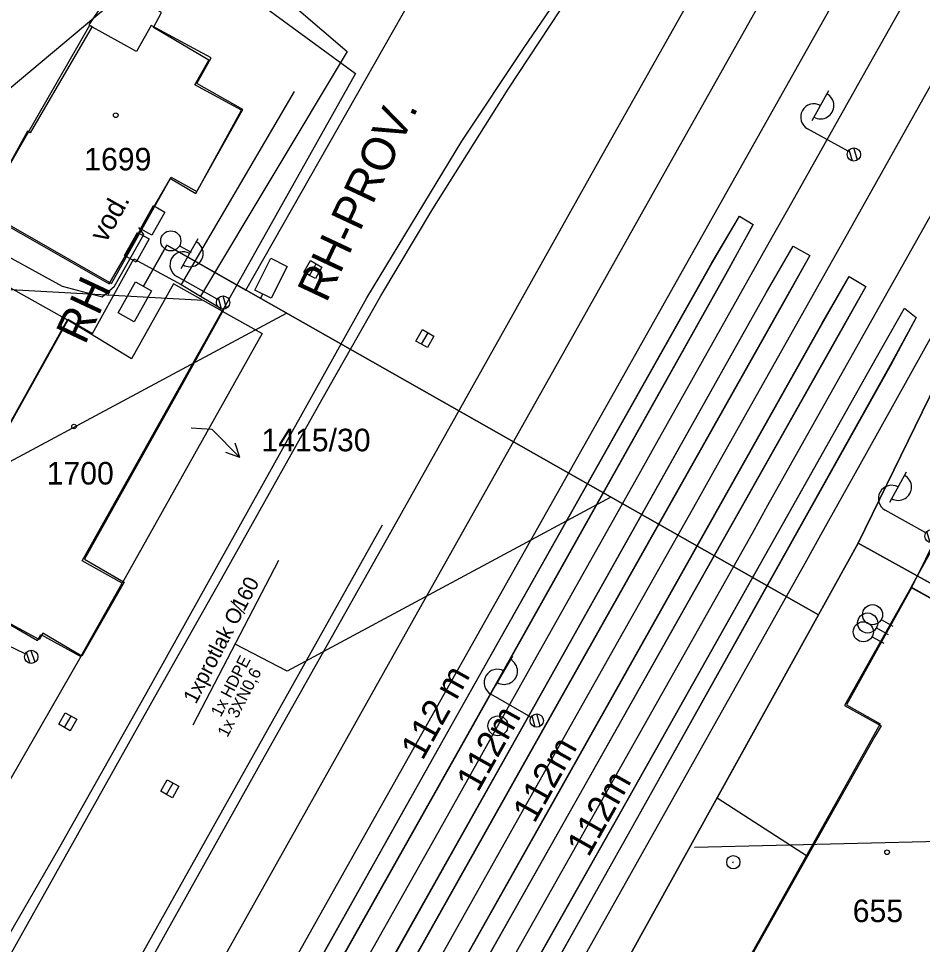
# Model space of a CAD drawing. Extents: x -781083 to -763634, y -1029516 to -1022695.
# Drawn here: x -765121 to -765053, y -1024068.9 to -1023999.1 of the extents above; entities that cross this region are included whole.
import ezdxf

# ---------------------------------------------------------------- set-up
doc = ezdxf.new("R2010")
doc.units = 0
for name, color, linetype in [('Hranice parcel', 7, 'Continuous'), ('Parcelní čísla', 7, 'Continuous'), ('Pop  PČ popisy', 7, 'Continuous'), ('PS120111-MOK', 7, 'Continuous'), ('PS_12-01-10_Kabelizace_nove_kabelizace', 7, 'Continuous'), ('SO128401_EOV_trasa', 7, 'Continuous'), ('SO128602_NN_popisky', 7, 'Continuous'), ('SO128602_NN_prvky', 7, 'Continuous'), ('SO128602_NN_trasa', 7, 'Continuous'), ('Vrstva 1', 7, 'Continuous'), ('Vrstva 14_nástupiště', 7, 'Continuous'), ('Vrstva 16', 7, 'Continuous'), ('Vrstva 17', 7, 'Continuous'), ('Vrstva 23', 7, 'Continuous'), ('Vrstva 25', 7, 'Continuous'), ('Vrstva 33', 7, 'Continuous'), ('Vrstva 36', 7, 'Continuous'), ('Vrstva 4', 7, 'Continuous'), ('Vrstva 43', 7, 'Continuous'), ('Vrstva 7', 7, 'Continuous'), ('Značky budov', 7, 'Continuous'), ('ČEZd_NN_podzemní', 7, 'Continuous')]:
    doc.layers.add(name, color=color, linetype=linetype)

# ---------------------------------------------------------------- blocks, each defined once
blk = doc.blocks.new('4.02')
at = {"layer": 'Značky budov'}
blk.add_circle((-0.07, 0.01), 1.75, dxfattribs=at)
blk = doc.blocks.new('C669')
at = {"layer": 'Vrstva 25'}
for p, q in [((0, 5), (0, 40)), ((7, 40), (33, 40)), ((-4.78, -1.46), (1.44, 4.76)), ((-2.39, -4.37), (4.38, 2.4))]:
    blk.add_line(p, q, dxfattribs=at)
blk.add_circle((0, 0), 5, dxfattribs=at)
for centre, start, end in [((10, 40), 0, 180), ((20, 39.88), 179.29743, 0.70257)]:
    blk.add_arc(centre, 10, start, end, dxfattribs=at)
blk = doc.blocks.new('C669_3')
at = {"layer": 'Vrstva 25'}
for p, q in [((0, 5), (0.01, 40)), ((7, 40), (33, 40)), ((-4.78, -1.46), (1.44, 4.77)), ((-2.39, -4.37), (4.38, 2.4))]:
    blk.add_line(p, q, dxfattribs=at)
blk.add_circle((0, 0), 5, dxfattribs=at)
blk.add_circle((0, 0), 5, dxfattribs=at)
for centre, start, end in [((10, 40), 359.99986, 179.99986), ((20, 39.88), 179.29728, 0.70243)]:
    blk.add_arc(centre, 10, start, end, dxfattribs=at)
blk = doc.blocks.new('C669_13')
at = {"layer": 'Vrstva 25'}
for p, q in [((0, 5), (0, 40.01)), ((7, 40), (33.01, 40)), ((-4.78, -1.46), (1.44, 4.76)), ((-2.38, -4.37), (4.37, 2.4))]:
    blk.add_line(p, q, dxfattribs=at)
blk.add_circle((0, 0), 5, dxfattribs=at)
blk.add_circle((0, 0), 5, dxfattribs=at)
for centre, start, end in [((10, 40), 359.99999, 179.99999), ((20, 39.88), 179.29741, 0.70256)]:
    blk.add_arc(centre, 10, start, end, dxfattribs=at)
blk = doc.blocks.new('C202')
at = {"layer": 'Vrstva 25'}
blk.add_lwpolyline([(-10, -5), (-10, 5), (10, 5), (10, -5), (-10, -5)], dxfattribs=at)
blk = doc.blocks.new('C053')
at = {"layer": 'Vrstva 25'}
blk.add_line((-0.51, 0), (0.51, 0), dxfattribs=at)
blk.add_circle((0, 0), 5, dxfattribs=at)
blk = doc.blocks.new('C708')
at = {"layer": 'Vrstva 36'}
blk.add_line((0, -7.57), (0.02, -17.57), dxfattribs=at)
blk.add_circle((0, -0.01), 7.57, dxfattribs=at)
blk = doc.blocks.new('C154_1')
at = {"layer": 'Vrstva 43'}
blk.add_lwpolyline([(-5, 0), (-5, 5), (5, 5), (5, -5), (-5, -5), (-5, 0), (5, 0)], dxfattribs=at)
blk = doc.blocks.new('C513_18')
at = {"layer": 'Vrstva 7'}
blk.add_circle((0, 0), 7.5, dxfattribs=at)

msp = doc.modelspace()

# ---------------------------------------------------------------- linework, layer by layer
at = {"layer": 'Hranice parcel'}
msp.add_line((-765116.35, -1024047.19), (-765113.22, -1024041.66), dxfattribs=at)
for points in [[(-765119.92, -1023985.47), (-765108.85, -1023993.6), (-765095.68, -1024003.27), (-765105.7, -1024021.16)], [(-765115.75, -1023999.6), (-765115.49, -1023999.72), (-765120.16, -1024007.73), (-765120.35, -1024007.62), (-765123.72, -1024013.68), (-765114.2, -1024019.12), (-765109.59, -1024011.19), (-765107.69, -1024012.3), (-765104.24, -1024006.04), (-765107.77, -1024004.12), (-765106.72, -1024002.26), (-765110.88, -1023999.8), (-765110.26, -1023998.68), (-765113.84, -1023996.73), (-765115.75, -1023999.6)], [(-765117.31, -1024021.84), (-765132.54, -1024013.31), (-765132.79, -1024013.17)], [(-765105.7, -1024021.16), (-765109.37, -1024019.1), (-765112.54, -1024024.75), (-765115.61, -1024022.87), (-765117.31, -1024021.84)], [(-765113.22, -1024041.66), (-765116.24, -1024039.97), (-765105.7, -1024021.16)], [(-765105.7, -1024021.16), (-765102.69, -1024022.86), (-765113.22, -1024041.66)], [(-765117.31, -1024021.84), (-765128.07, -1024041.07), (-765119.6, -1024045.97), (-765119.35, -1024045.52), (-765116.35, -1024047.19)], [(-765053.85, -1024041.95), (-765051.55, -1024037.85), (-765023.78, -1024053.63)], [(-765053.85, -1024041.95), (-765058.85, -1024050.87), (-765056.11, -1024052.4), (-765056.57, -1024053.22), (-765066.71, -1024071.24), (-765068.4, -1024074.23), (-765071.07, -1024072.7), (-765072.74, -1024075.68), (-765074.32, -1024074.79), (-765075.75, -1024077.34), (-765074.17, -1024078.23), (-765076.1, -1024081.67), (-765062.77, -1024089.18)], [(-765062.77, -1024089.18), (-765057.73, -1024080.2), (-765058.01, -1024080.04), (-765055.01, -1024074.69), (-765050.78, -1024077.07), (-765044.52, -1024065.9), (-765048.76, -1024063.56), (-765045.8, -1024058.29), (-765045.51, -1024058.45), (-765040.46, -1024049.46), (-765053.85, -1024041.95)], [(-765116.35, -1024047.19), (-765153.59, -1024112.04), (-765161.39, -1024109.58), (-765173.08, -1024143.22), (-765187.69, -1024156.25)]]:
    msp.add_lwpolyline(points, dxfattribs=at)
at = {"layer": 'Pop  PČ popisy'}
for p, q in [((-765108.05, -1024029.95), (-765106.49, -1024030.06)), ((-765106.49, -1024030.06), (-765104.368, -1024032.182)), ((-765104.368, -1024032.182), (-765104.722, -1024031.12)), ((-765104.368, -1024032.182), (-765105.43, -1024031.828))]:
    msp.add_line(p, q, dxfattribs=at)
at = {"layer": 'PS120111-MOK'}
for points in [[(-765225.805, -1024328.474), (-765227.041, -1024327.403), (-765189.607, -1024263.284), (-765167.089, -1024223.521), (-765111.836, -1024124.939), (-765108.851, -1024119.501), (-765085.73, -1024077.899), (-765081.023, -1024080.523), (-765060.822, -1024044.042), (-765057.835, -1024038.647), (-765021.888, -1023965.037), (-765009.529, -1023945.01), (-764990.029, -1023909.994), (-764973.93, -1023884.565), (-764957.796, -1023847.878), (-764953.349, -1023837.037), (-764952.504, -1023834.976), (-764951.393, -1023835.06)], [(-765060.822, -1024044.042), (-765109.87, -1024016.203), (-765109.87, -1024016.203), (-765111.624, -1024019.292)]]:
    msp.add_lwpolyline(points, dxfattribs=at)
at = {"layer": 'PS_12-01-10_Kabelizace_nove_kabelizace'}
for points in [[(-764973.93, -1023884.565), (-764990.029, -1023909.994), (-765009.529, -1023945.01), (-765021.888, -1023965.037), (-765057.835, -1024038.647)], [(-765057.835, -1024038.647), (-765081.023, -1024080.523), (-765085.73, -1024077.899), (-765108.851, -1024119.501), (-765111.836, -1024124.939), (-765167.089, -1024223.521), (-765189.607, -1024263.284)], [(-765049.263, -1024051.977), (-765045.625, -1024045.395), (-765057.835, -1024038.647)]]:
    msp.add_lwpolyline(points, dxfattribs=at)
at = {"layer": 'SO128401_EOV_trasa'}
for points in [[(-765060.824, -1024044.045), (-765057.835, -1024038.647), (-765021.888, -1023965.037), (-765009.529, -1023945.01), (-764990.029, -1023909.994), (-764973.93, -1023884.565), (-764973.93, -1023884.565), (-764957.796, -1023847.878), (-764957.796, -1023847.878), (-764953.349, -1023837.037), (-764953.349, -1023837.037), (-764952.595, -1023837.444), (-764952.595, -1023837.444), (-764952.595, -1023837.444), (-764952.595, -1023837.444)], [(-765111.624, -1024019.292), (-765109.87, -1024016.203), (-765060.824, -1024044.045), (-765060.824, -1024044.045), (-765081.023, -1024080.523), (-765081.023, -1024080.523), (-765085.73, -1024077.899), (-765108.851, -1024119.501), (-765111.836, -1024124.939), (-765167.089, -1024223.521), (-765176.711, -1024240.445), (-765189.607, -1024263.284), (-765189.607, -1024263.284), (-765225.916, -1024325.475), (-765224.46, -1024326.168)]]:
    msp.add_lwpolyline(points, dxfattribs=at)
at = {"layer": 'SO128602_NN_prvky'}
for points in [[(-765100.813, -1024017.805), (-765102.021, -1024020.201), (-765103.258, -1024019.577), (-765102.05, -1024017.181)], [(-765111.018, -1024019.629), (-765112.323, -1024021.973), (-765113.533, -1024021.3), (-765112.229, -1024018.955)]]:
    msp.add_lwpolyline(points, close=True, dxfattribs=at)
at = {"layer": 'SO128602_NN_trasa'}
for points in [[(-765111.624, -1024019.292), (-765109.87, -1024016.203), (-765103.917, -1024019.582), (-765085.175, -1023986.56)], [(-765111.624, -1024019.292), (-765109.87, -1024016.203), (-765060.824, -1024044.045), (-765060.824, -1024044.045), (-765060.824, -1024044.045), (-765060.824, -1024044.045), (-765068.451, -1024057.82), (-765068.451, -1024057.82), (-765068.451, -1024057.82), (-765068.451, -1024057.82), (-765068.451, -1024057.82), (-765061.64, -1024062.23), (-765061.64, -1024062.23), (-765061.64, -1024062.23), (-765061.64, -1024062.23), (-765061.64, -1024062.23), (-765061.64, -1024062.23), (-765061.64, -1024062.23)], [(-765102.819, -1024020.205), (-765102.639, -1024019.889)], [(-765060.824, -1024044.045), (-765057.835, -1024038.647), (-765057.835, -1024038.647), (-765045.625, -1024045.395), (-765046.718, -1024047.371)]]:
    msp.add_lwpolyline(points, dxfattribs=at)
at = {"layer": 'Vrstva 1'}
for points in [[(-765132.595, -1024166.323), (-765129.154, -1024160.282), (-765120.123, -1024144.179), (-765113.641, -1024132.601), (-765108.378, -1024123.125), (-765107.852, -1024122.175), (-765106.668, -1024120.081), (-765061.822, -1024040.141), (-765060.629, -1024038.009), (-765057.197, -1024031.875), (-765051.942, -1024022.391), (-765050.753, -1024020.205), (-765046.155, -1024011.44), (-765043.134, -1024005.303), (-765039.745, -1023997.951), (-765035.047, -1023987.211), (-765027.653, -1023970.046)], [(-765188.123, -1024215.705), (-765183.275, -1024205.436), (-765176.4, -1024194.792), (-765173.261, -1024189.785), (-765169.195, -1024182.942), (-765164.586, -1024174.885), (-765158.873, -1024164.755), (-765150.27, -1024149.435), (-765143.977, -1024138.227), (-765137.411, -1024126.534), (-765129.538, -1024112.519), (-765123.879, -1024102.438), (-765115.14, -1024086.868), (-765106.342, -1024071.201), (-765098.535, -1024057.295), (-765090.39, -1024042.796), (-765081.493, -1024026.948), (-765072.655, -1024011.193), (-765066.823, -1024000.8), (-765059.521, -1023987.798)], [(-765148.415, -1024155.812), (-765140.866, -1024142.346), (-765132.943, -1024128.227), (-765126.171, -1024116.166), (-765121.754, -1024108.312), (-765113.478, -1024093.598), (-765104.781, -1024078.127), (-765095.839, -1024062.211), (-765085.058, -1024043.024), (-765076.707, -1024028.176), (-765070.056, -1024016.362), (-765061.157, -1024000.548), (-765054.406, -1023988.525)], [(-765146.757, -1024162.404), (-765139.177, -1024148.91), (-765132.143, -1024136.38), (-765127.156, -1024127.518), (-765121.934, -1024118.232), (-765120.315, -1024115.353), (-765119.12, -1024113.223), (-765112.669, -1024101.733), (-765103.973, -1024086.276), (-765096.294, -1024072.637), (-765095.105, -1024070.517), (-765089.672, -1024060.842), (-765082.163, -1024047.436), (-765074.191, -1024033.212), (-765072.982, -1024031.058), (-765064.275, -1024015.552), (-765063.062, -1024013.382), (-765057.199, -1024002.967), (-765051.483, -1023992.806)], [(-765138.578, -1024157.675), (-765133.719, -1024149), (-765131.846, -1024145.662), (-765126.088, -1024135.402), (-765117.89, -1024120.799), (-765116.125, -1024117.657), (-765114.927, -1024115.52), (-765098.436, -1024086.158), (-765092.138, -1024074.961), (-765090.925, -1024072.798), (-765083.437, -1024059.463), (-765075.468, -1024045.285), (-765069.982, -1024035.533), (-765068.774, -1024033.384), (-765060.064, -1024017.884), (-765058.869, -1024015.756), (-765052.709, -1024004.781), (-765046.025, -1023992.89)], [(-765173.904, -1024229.916), (-765173.254, -1024228.763), (-765165.873, -1024215.668), (-765157.715, -1024201.193), (-765150.799, -1024188.931), (-765144.602, -1024177.925), (-765137.347, -1024165.014), (-765128.994, -1024150.127), (-765120.916, -1024135.756), (-765114.604, -1024124.554), (-765112.054, -1024120.015), (-765110.861, -1024117.895), (-765104.54, -1024106.641), (-765100.051, -1024098.661), (-765087.977, -1024077.275), (-765086.765, -1024075.13), (-765078.232, -1024059.989), (-765070.151, -1024045.656), (-765065.795, -1024037.884), (-765064.623, -1024035.796), (-765055.87, -1024020.2), (-765054.667, -1024018.056), (-765047.51, -1024005.326), (-765040.997, -1023993.749)], [(-765188.645, -1024216.807), (-765188.123, -1024215.705), (-765183.275, -1024205.436), (-765177.884, -1024194.018), (-765175.294, -1024188.539), (-765171.011, -1024179.395), (-765166.902, -1024170.85), (-765161.865, -1024161.015), (-765157.64, -1024153.172), (-765153.216, -1024145.159), (-765145.723, -1024131.826), (-765138.513, -1024118.992), (-765134.338, -1024111.53), (-765125.127, -1024095.069), (-765118.846, -1024083.871), (-765111.182, -1024070.221), (-765102.382, -1024054.5), (-765092.788, -1024037.408), (-765084.151, -1024022.024), (-765076.991, -1024009.249), (-765068.63, -1023994.356)], [(-765172.246, -1024162.211), (-765170.819, -1024159.202), (-765168.619, -1024154.608), (-765165.549, -1024148.41), (-765161.235, -1024140.222), (-765154.293, -1024127.793), (-765148.27, -1024117.071), (-765142.114, -1024106.107), (-765133.762, -1024091.214), (-765125.489, -1024076.462), (-765117.884, -1024062.902), (-765110.768, -1024050.233), (-765105.763, -1024041.325), (-765098.173, -1024027.797), (-765093.751, -1024020.006), (-765089.847, -1024013.451), (-765084.177, -1024004.448), (-765080.239, -1023998.483)]]:
    msp.add_lwpolyline(points, dxfattribs=at)
at = {"layer": 'Vrstva 14_nástupiště'}
for points in [[(-765120.516, -1024112.26), (-765121.751, -1024111.784), (-765120.307, -1024109.085), (-765107.339, -1024086.102), (-765088.238, -1024052.011), (-765068.82, -1024017.519), (-765066.773, -1024014.026), (-765065.74, -1024014.645), (-765067.692, -1024018.181), (-765087.019, -1024052.666), (-765106.272, -1024086.911), (-765119.108, -1024109.781), (-765120.516, -1024112.26)], [(-765121.751, -1024111.784), (-765120.328, -1024109.099), (-765107.367, -1024086.112), (-765088.238, -1024052.012), (-765068.84, -1024017.518), (-765066.773, -1024014.026)], [(-765120.516, -1024112.26), (-765119.098, -1024109.813), (-765106.253, -1024086.926), (-765086.99, -1024052.684), (-765067.669, -1024018.184), (-765065.74, -1024014.645)], [(-765117.625, -1024114.029), (-765116.179, -1024111.357), (-765103.269, -1024088.372), (-765084.086, -1024054.249), (-765064.768, -1024019.798), (-765062.713, -1024016.271)], [(-765116.37, -1024114.637), (-765117.625, -1024114.029), (-765116.167, -1024111.356), (-765103.229, -1024088.389), (-765084.069, -1024054.263), (-765064.756, -1024019.801), (-765062.713, -1024016.271), (-765061.47, -1024016.971), (-765063.45, -1024020.503), (-765082.947, -1024055.136), (-765101.984, -1024089.073), (-765114.874, -1024112.088), (-765116.37, -1024114.637)], [(-765061.47, -1024016.971), (-765063.421, -1024020.5), (-765082.91, -1024055.141), (-765101.965, -1024089.074), (-765114.895, -1024112.111), (-765116.37, -1024114.637)], [(-765113.505, -1024116.378), (-765112.005, -1024113.725), (-765098.944, -1024090.455), (-765080.084, -1024056.915), (-765060.527, -1024022.084), (-765058.52, -1024018.564), (-765057.256, -1024019.303), (-765059.263, -1024022.843), (-765078.855, -1024057.671), (-765097.655, -1024090.974), (-765110.814, -1024114.375), (-765112.332, -1024116.996), (-765113.505, -1024116.378)], [(-765113.505, -1024116.378), (-765112.011, -1024113.714), (-765098.955, -1024090.455), (-765080.112, -1024056.915), (-765060.542, -1024022.077), (-765058.52, -1024018.564)], [(-765057.256, -1024019.303), (-765059.237, -1024022.845), (-765078.848, -1024057.675), (-765097.618, -1024090.966), (-765110.799, -1024114.375), (-765112.332, -1024116.996)], [(-765109.395, -1024118.757), (-765107.933, -1024116.071), (-765094.664, -1024092.456), (-765075.902, -1024059.244), (-765056.452, -1024024.661), (-765054.34, -1024020.954)], [(-765108.185, -1024119.418), (-765109.395, -1024118.757), (-765107.922, -1024116.067), (-765094.646, -1024092.467), (-765075.904, -1024059.258), (-765056.451, -1024024.664), (-765054.34, -1024020.954), (-765053.46, -1024021.641), (-765055.429, -1024025.249), (-765074.791, -1024059.93), (-765093.372, -1024093.001), (-765106.667, -1024116.733), (-765108.185, -1024119.418)], [(-765053.46, -1024021.641), (-765055.401, -1024025.266), (-765074.783, -1024059.93), (-765093.346, -1024092.998), (-765106.656, -1024116.74), (-765108.185, -1024119.418)]]:
    msp.add_lwpolyline(points, dxfattribs=at)
at = {"layer": 'Vrstva 16'}
for points in [[(-765122.169, -1024068.876), (-765117.922, -1024061.52), (-765111.487, -1024050.062), (-765094.804, -1024020.158), (-765087.652, -1024008.375), (-765082.978, -1024001.301), (-765075.138, -1023989.845), (-765078.701, -1023987.066), (-765081.361, -1023986.069), (-765084.443, -1023985.802), (-765105.826, -1023993.43), (-765096.298, -1024001.6), (-765107.336, -1024020.039)], [(-765133.915, -1024109.156), (-765093.624, -1024037.277)], [(-765053.817, -1024042.01), (-765051.655, -1024037.645), (-765038.17, -1024045.277), (-765039.256, -1024047.109), (-765038.382, -1024048.675), (-765038.664, -1024050.369), (-765041.755, -1024055.876), (-765042.667, -1024058.341), (-765042.757, -1024060.558), (-765044.415, -1024065.882)]]:
    msp.add_lwpolyline(points, dxfattribs=at)
at = {"layer": 'Vrstva 17'}
for points in [[(-764984.37, -1023833.783), (-764994.207, -1023847.799), (-765035.2, -1023902.657), (-765053.308, -1023935.706), (-765077.185, -1023979.953), (-765108.689, -1023993.473), (-765147.863, -1024026.342)], [(-765100.285, -1024004.628), (-765108.78, -1024019.174)]]:
    msp.add_lwpolyline(points, dxfattribs=at)
at = {"layer": 'Vrstva 23'}
for points in [[(-765115.685, -1023999.646), (-765123.705, -1024013.559), (-765114.042, -1024019.08), (-765109.551, -1024011.065), (-765107.601, -1024012.157), (-765104.143, -1024005.98), (-765107.617, -1024004.018), (-765106.541, -1024002.098), (-765111.059, -1023999.644), (-765112.149, -1024001.608), (-765115.685, -1023999.646)], [(-765128.028, -1024041.019), (-765117.334, -1024021.78), (-765115.466, -1024022.845), (-765112.359, -1024017.219), (-765108.78, -1024019.174), (-765107.336, -1024020.039), (-765105.609, -1024021.077), (-765108.71, -1024026.695), (-765116.066, -1024039.857), (-765113.09, -1024041.579), (-765116.259, -1024047.167)], [(-765116.259, -1024047.167), (-765119.215, -1024045.434), (-765119.488, -1024045.911), (-765123.958, -1024043.481), (-765128.028, -1024041.019)], [(-765040.408, -1024049.421), (-765053.817, -1024042.01), (-765058.72, -1024050.836), (-765056.175, -1024052.261), (-765068.487, -1024074.264), (-765071.098, -1024072.598), (-765071.581, -1024073.57), (-765072.898, -1024072.876), (-765075.517, -1024077.649)]]:
    msp.add_lwpolyline(points, dxfattribs=at)
at = {"layer": 'Vrstva 33'}
for p, q in [((-765107.881, -1024052.325), (-765101.434, -1024039.917)), ((-765105.044, -1024042.979), (-765104.008, -1024043.979))]:
    msp.add_line(p, q, dxfattribs=at)
for points in [[(-765147.93, -1024015.56), (-765142.474, -1024018.395), (-765107.139, -1024020.35)], [(-765139.866, -1024036.83), (-765134.729, -1024039.5), (-765100.851, -1024021.323)], [(-765076.447, -1024035.173), (-765100.819, -1024048.292), (-765104.73, -1024046.26)], [(-765022.547, -1024062.871), (-765027.109, -1024060.51), (-765070.146, -1024061.579)]]:
    msp.add_lwpolyline(points, dxfattribs=at)
at = {"layer": 'Vrstva 4'}
for p, q in [((-765074.191, -1024033.212), (-765072.982, -1024031.058)), ((-765069.982, -1024035.533), (-765068.774, -1024033.384)), ((-765065.795, -1024037.884), (-765064.623, -1024035.796)), ((-765061.822, -1024040.141), (-765060.629, -1024038.009))]:
    msp.add_line(p, q, dxfattribs=at)
at = {"layer": 'ČEZd_NN_podzemní'}
msp.add_lwpolyline([(-765138.908, -1024008.394), (-765135.84, -1024010.35), (-765132.12, -1024012.21), (-765128.7, -1024013.42), (-765123.63, -1024016.07), (-765117.74, -1024019.3), (-765114.74, -1024020.09), (-765113.8, -1024019.3), (-765111.6, -1024015.4), (-765111.981, -1024014.881)], dxfattribs=at)

# ---------------------------------------------------------------- block references
at = {"layer": 'Vrstva 25'}
for name, p, xscale, yscale, rotation in [('C669', (-765058.151, -1024009.373), 0.1, 0.09999999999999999, 60.83657268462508), ('C202', (-765110.935, -1024014.337), 0.10000000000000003, 0.1, 60.699960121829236), ('C202', (-765112.137, -1024016.352), 0.10000000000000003, 0.1, 60.699960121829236), ('C669_3', (-765105.636, -1024020.522), 0.10000000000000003, 0.1, 60.699960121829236), ('C669_3', (-765052.313, -1024038.116), 0.10000000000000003, 0.1, 60.699960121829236), ('C669_13', (-765120.077, -1024047.207), 0.09999999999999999, 0.1, 64.21279443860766), ('C669', (-765082.026, -1024052.014), 0.1, 0.10000000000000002, 59.94878818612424), ('C053', (-765067.228, -1024062.681), 0.10000000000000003, 0.10000000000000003, 60.65839346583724)]:
    msp.add_blockref(name, p, dxfattribs=dict(at, xscale=xscale, yscale=yscale, rotation=rotation))
at = {"layer": 'Vrstva 36', "xscale": 0.10000000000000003, "yscale": 0.1, "rotation": 60.699960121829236}
for p in [(-765109.571, -1024015.875), (-765056.75, -1024044.034), (-765057.117, -1024044.661), (-765057.444, -1024045.323)]:
    msp.add_blockref('C708', p, dxfattribs=at)
at = {"layer": 'Vrstva 43', "xscale": 0.10000000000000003}
for p, yscale, rotation in [((-765098.875, -1024018.041), 0.1, 60.699960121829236), ((-765090.444, -1024023.233), 0.1, 60.699960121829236), ((-765117.326, -1024052.102), 0.10000000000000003, 60.65839346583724), ((-765109.642, -1024057.145), 0.10000000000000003, 60.65839346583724)]:
    msp.add_blockref('C154_1', p, dxfattribs=dict(at, yscale=yscale, rotation=rotation))
at = {"layer": 'Vrstva 7', "xscale": 0.09999999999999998, "yscale": 0.09999999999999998, "rotation": -119.25416167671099}
msp.add_blockref('C513_18', (-765084.949, -1024052.409), dxfattribs=at)
at = {"layer": 'Značky budov', "xscale": 0.1, "yscale": 0.10000000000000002}
for p in [(-765113.71, -1024006.41), (-765116.85, -1024029.86), (-765055.65, -1024061.93)]:
    msp.add_blockref('4.02', p, dxfattribs=at)

# ---------------------------------------------------------------- texts
at = {"layer": 'Parcelní čísla'}
for s, p in [('1699', (-765116.09, -1024010.57)), ('1415/30', (-765102.75, -1024031.726)), ('1700', (-765118.92, -1024034.23)), ('655', (-765058.24, -1024067.19))]:
    msp.add_text(s, height=1.7, dxfattribs=at).set_placement(p)
at = {"layer": 'SO128602_NN_popisky'}
for s, p in [('RH-PROV.', (-765097.865, -1024020.604)), ('RH', (-765116.038, -1024023.774))]:
    msp.add_text(s, height=2.5, rotation=64.81292, dxfattribs=at).set_placement(p)
at = {"layer": 'Vrstva 14_nástupiště'}
for s, rotation, p in [('112 m', 60.73833, (-765090.622, -1024055.081)), ('112m', 60.65652, (-765086.443, -1024057.483)), ('112m', 60.67243, (-765082.2, -1024059.821)), ('112m', 60.53719, (-765078.134, -1024062.364))]:
    msp.add_text(s, height=2, rotation=rotation, dxfattribs=at).set_placement(p)
at = {"layer": 'Vrstva 23'}
msp.add_text('vod.', height=1.5, rotation=60.73703, dxfattribs=at).set_placement((-765114.465, -1024016.086))
at = {"layer": 'Vrstva 33'}
for s, height, p in [('1xprotlak O160', 1.15, (-765107.682, -1024050.826)), ('1x HDPE', 0.9, (-765105.812, -1024051.803)), ('1x 3XN0,6', 0.9, (-765105.308, -1024053.328))]:
    msp.add_text(s, height=height, rotation=62.54649, dxfattribs=at).set_placement(p)

doc.saveas('drawing.dxf')
